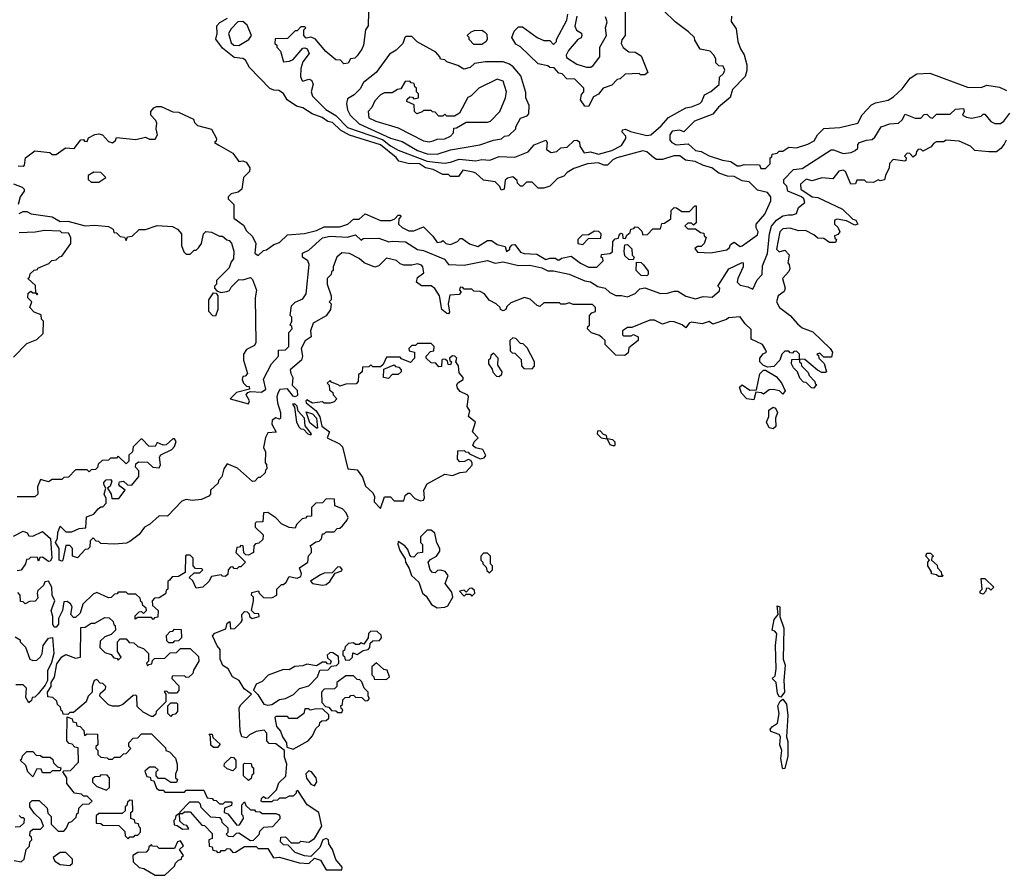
# Model space of a CAD drawing. Extents: x 2769579 to 2883812, y 684207 to 828660.
# Tile 260 of 505: x 2778558 to 2783624, y 796402 to 800807. Entities that reach past the tile are written whole.
import ezdxf

# ---------------------------------------------------------------- set-up
doc = ezdxf.new("R2010")
doc.units = 0

msp = doc.modelspace()

# ---------------------------------------------------------------- linework, layer by layer
at = {"layer": '0CON02XD'}
for points in [[(2780352.5, 800845), (2780350, 800775), (2780337.5, 800755), (2780326.7, 800675), (2780317.5, 800655), (2780295, 800620), (2780281.7, 800608.3), (2780260, 800605), (2780247, 800583), (2780225, 800580), (2780208.3, 800598.3), (2780185, 800600), (2780133.6, 800643.6), (2780078.3, 800708.3), (2780055, 800717.5), (2780032.5, 800712.5), (2780020, 800725), (2780020, 800755), (2780030, 800765), (2780025, 800770), (2780005, 800770), (2779985, 800750), (2779975, 800750), (2779935, 800710), (2779871.7, 800708.3), (2779870, 800685), (2779880, 800675), (2779880, 800665), (2779900, 800645), (2779915, 800590), (2779946.4, 800593.6), (2779965, 800602.5), (2780015, 800660), (2780025, 800662.5), (2780036.4, 800656.4), (2780047, 800633), (2780015, 800590), (2780003.9, 800556.1), (2780002.5, 800515), (2780010, 800495), (2780015, 800490), (2780045, 800500), (2780060, 800495), (2780067.5, 800475), (2780057.5, 800435), (2780063.6, 800413.6), (2780133.3, 800345), (2780185, 800313.8), (2780245, 800251.2), (2780425, 800190.6), (2780465, 800157.5), (2780505, 800136), (2780655, 800078), (2780695, 800074), (2780745, 800068.8)], [(2780745, 800068.8), (2780775, 800073.8), (2780818.3, 800088.3), (2780905, 800080), (2780935, 800086.7), (2780976.4, 800083.6), (2781025, 800102.5), (2781105, 800100), (2781173.6, 800126.4), (2781205, 800162.5), (2781265, 800187.5), (2781272.5, 800175), (2781268.3, 800138.3), (2781293, 800123), (2781321.7, 800128.3), (2781343, 800147), (2781375, 800150), (2781410, 800185), (2781425, 800187.5), (2781438.3, 800178.3), (2781440, 800155), (2781461.7, 800121.7), (2781495, 800127.5), (2781536.1, 800113.9), (2781605, 800133.8), (2781655, 800160), (2781677.5, 800195), (2781677, 800207), (2781658.3, 800228.3), (2781660, 800240), (2781675, 800242.5), (2781700.7, 800230.7), (2781785, 800211.2), (2781805, 800213.3), (2781859.3, 800260.7), (2781896.4, 800303.6), (2781985, 800352.5), (2782015, 800357.5), (2782057.5, 800375), (2782067.5, 800385), (2782080.7, 800419.3), (2782115, 800437.5), (2782156.4, 800473.6), (2782158.3, 800511.7), (2782179.3, 800530.7), (2782187, 800547), (2782178.3, 800568.3), (2782155, 800570), (2782140, 800585), (2782140, 800605), (2782130, 800625), (2782110, 800645), (2782060, 800655), (2782031.7, 800701.7), (2782030, 800715), (2782000, 800745), (2781930, 800795), (2781870, 800855)], [(2781672.5, 800865), (2781672.5, 800725), (2781656.7, 800703.3), (2781652.5, 800685), (2781663.6, 800663.6), (2781691.7, 800641.7), (2781725, 800640), (2781755, 800620), (2781790, 800535), (2781775, 800522.5), (2781753, 800523), (2781745, 800530), (2781673, 800527), (2781648.3, 800501.7), (2781631.7, 800498.3), (2781605, 800470), (2781560, 800455), (2781536.4, 800423.6), (2781510.7, 800409.3), (2781485, 800360), (2781465, 800362.5), (2781443.3, 800395), (2781448.3, 800421.7), (2781460, 800435), (2781460, 800455), (2781415, 800500), (2781373, 800503), (2781348.3, 800528.3), (2781331.7, 800531.7), (2781308.3, 800558.3), (2781285, 800560), (2781275, 800570), (2781225, 800580), (2781135, 800667.5), (2781110.7, 800680.7), (2781090, 800715), (2781101.7, 800748.3), (2781125, 800770), (2781145, 800770), (2781220, 800715), (2781255, 800700), (2781285, 800700), (2781305, 800680), (2781320, 800695), (2781320, 800705), (2781373.3, 800805), (2781378.8, 800835)], [(2781423.8, 800825), (2781413.9, 800773.9), (2781423.6, 800753.6), (2781448.3, 800738.3), (2781450, 800725), (2781446.4, 800713.6), (2781430, 800705), (2781381.2, 800648.8), (2781370, 800625), (2781371.7, 800611.7), (2781425, 800577.5), (2781475, 800562.5), (2781497, 800563), (2781509.3, 800570.7), (2781542.5, 800615), (2781542.5, 800665), (2781577.5, 800725), (2781572.5, 800765), (2781580, 800795), (2781571.7, 800821.7)], [(2782220, 800825), (2782218.3, 800798.3), (2782245, 800760), (2782253.3, 800695), (2782266.4, 800656.4), (2782286.4, 800626.4), (2782300, 800575), (2782300, 800545), (2782290, 800515), (2782225, 800447.5), (2782213, 800407), (2782153.6, 800356.4), (2782125, 800320), (2782030, 800285), (2781975, 800230), (2781955, 800237.5), (2781915, 800232.5), (2781903.3, 800215), (2781903, 800187), (2781913.9, 800173.9), (2781935, 800163.3), (2781997, 800167), (2782035, 800133.3), (2782065, 800128.8), (2782105, 800106.7), (2782175, 800083.3), (2782217, 800077), (2782250, 800055), (2782265, 800053.8), (2782285, 800062), (2782365, 800060), (2782371.7, 800041.7), (2782395, 800040), (2782420, 800065), (2782420, 800095), (2782428.3, 800101.7), (2782430, 800115), (2782455, 800120), (2782465, 800130), (2782485, 800130), (2782515, 800150), (2782555, 800147.5), (2782613.3, 800166.7), (2782646.4, 800183.6), (2782662.5, 800215), (2782695, 800247.5), (2782778.3, 800251.7), (2782870, 800275), (2782893.6, 800316.4), (2782940.7, 800369.3), (2782960.7, 800379.3), (2783027, 800393), (2783055, 800410), (2783099.3, 800450.7), (2783140, 800505), (2783175, 800527.5), (2783241.7, 800531.7), (2783435, 800460), (2783505, 800457.5), (2783535, 800470), (2783599.3, 800459.3), (2783635, 800442.5)], [(2779982, 800362), (2779933.6, 800393.6), (2779915, 800427.5), (2779891.7, 800441.7), (2779865, 800443.3), (2779845, 800453.3), (2779740.7, 800560.7), (2779719.3, 800599.3), (2779705, 800607.5), (2779661.7, 800611.7), (2779600.5, 800660.5), (2779567, 800707), (2779573.3, 800735), (2779572.5, 800775), (2779587, 800793), (2779626.7, 800815)], [(2779685, 800673.8), (2779737.5, 800705), (2779750, 800725), (2779728.3, 800778.3), (2779705, 800797.5), (2779680, 800795), (2779645, 800760), (2779632.5, 800735), (2779645, 800687.5), (2779660, 800675), (2779685, 800673.8)], [(2780705, 800113.8), (2780775, 800136.7), (2780925, 800162.5), (2780995, 800187.5), (2781037, 800193), (2781053, 800207), (2781075, 800210), (2781110, 800245), (2781110, 800255), (2781135, 800300), (2781168.3, 800311.7), (2781178.3, 800321.7), (2781180, 800365), (2781162.5, 800405), (2781161.7, 800431.7), (2781137, 800517), (2781097.5, 800565), (2781078.3, 800578.3), (2781045, 800590), (2780955, 800590), (2780898.3, 800581.7), (2780875, 800560), (2780843, 800553), (2780811.7, 800571.7), (2780755, 800590), (2780745, 800600), (2780723, 800603), (2780720, 800615), (2780699.3, 800639.3), (2780603, 800693), (2780575, 800720), (2780545, 800720), (2780540, 800715), (2780530, 800685), (2780495, 800650), (2780460.7, 800629.3), (2780392.5, 800535), (2780327, 800483), (2780309.3, 800450.7), (2780279.3, 800420.7), (2780245, 800400), (2780240, 800375), (2780243.6, 800343.6), (2780257.5, 800315), (2780305, 800271.2), (2780465, 800196.7), (2780525, 800180), (2780605, 800133.8), (2780655, 800116.7), (2780705, 800113.8)], [(2780935, 800680), (2780895, 800680), (2780870, 800705), (2780870, 800715), (2780860, 800725), (2780880, 800745), (2780898.3, 800751.7), (2780935, 800752.5), (2780950, 800745), (2780961.7, 800731.7), (2780962.5, 800705), (2780956.7, 800693.3), (2780935, 800680)], [(2780665, 800177.5), (2780685, 800183.3), (2780705, 800192.5), (2780745, 800193.3), (2780775, 800207.5), (2780790, 800225), (2780791.7, 800248.3), (2780805, 800250), (2780855, 800280), (2780965, 800280), (2780980, 800285), (2781027.5, 800335), (2781057.5, 800405), (2781062.5, 800435), (2781045, 800490), (2781015, 800500), (2780920, 800455), (2780880, 800415), (2780863.6, 800406.4), (2780820, 800325), (2780795, 800310), (2780755, 800310), (2780745, 800320), (2780735, 800310), (2780715, 800310), (2780695, 800330), (2780681.7, 800331.7), (2780675, 800340), (2780635, 800340), (2780628.3, 800331.7), (2780601.7, 800321.7), (2780590, 800335), (2780588.3, 800368.3), (2780550, 800385), (2780551.7, 800398.3), (2780565, 800410), (2780578.3, 800408.3), (2780585, 800400), (2780610, 800405), (2780610, 800425), (2780600, 800435), (2780600, 800455), (2780591.7, 800461.7), (2780588.3, 800478.3), (2780571.7, 800481.7), (2780565, 800490), (2780541.7, 800488.3), (2780518.3, 800451.7), (2780501.7, 800448.3), (2780475, 800430), (2780435, 800430), (2780415, 800420), (2780385, 800390), (2780370, 800355), (2780350, 800335), (2780355, 800302.5), (2780390, 800285), (2780505, 800250), (2780635, 800182.5), (2780665, 800177.5)], [(2778550, 800055), (2778575, 800052.5), (2778581.7, 800058.3), (2778586.7, 800095), (2778635, 800132.5), (2778713, 800123), (2778725, 800113.3), (2778745, 800112.5), (2778793, 800147), (2778837, 800143), (2778871.7, 800188.3), (2778885, 800190), (2778891.7, 800181.7), (2778905, 800180), (2778911.7, 800198.3), (2778943.6, 800216.4), (2778965, 800220), (2778983.6, 800213.6), (2779015, 800180), (2779035, 800172.5), (2779050, 800185), (2779055, 800200), (2779155, 800190), (2779205, 800202.5), (2779225, 800192.5), (2779255, 800192.5), (2779267.5, 800215), (2779260, 800245), (2779263.3, 800275), (2779258.3, 800288.3), (2779232.5, 800315), (2779232.5, 800335), (2779247, 800353), (2779260.7, 800359.3), (2779285, 800360), (2779345, 800333.3), (2779375, 800331.2), (2779452.5, 800295), (2779457.5, 800277.5), (2779473, 800263), (2779545, 800242.5), (2779570, 800195), (2779568.3, 800181.7), (2779560, 800175), (2779581.7, 800161.7), (2779655, 800120), (2779685, 800077.5), (2779705, 800080), (2779723.6, 800073.6), (2779742.5, 800045), (2779740, 800025), (2779710, 799995), (2779700, 799935), (2779681.7, 799918.3), (2779645, 799910), (2779630, 799895), (2779630, 799885), (2779660, 799855), (2779660, 799785), (2779709.3, 799749.3), (2779725, 799720), (2779755, 799690), (2779772.5, 799655), (2779767.5, 799605), (2779785, 799592.5), (2779811.7, 799618.3), (2779828.3, 799621.7), (2779865, 799650), (2779895, 799660), (2779935, 799700), (2780023, 799707), (2780085, 799721.2), (2780125, 799740), (2780205, 799740), (2780246.1, 799753.9), (2780275, 799780), (2780305, 799780), (2780335, 799807.5), (2780415, 799773.3), (2780467, 799773), (2780488.3, 799781.7), (2780505, 799800), (2780515, 799800), (2780520, 799795), (2780508.3, 799781.7), (2780507.5, 799755), (2780525, 799737.5), (2780560.7, 799720.7), (2780585, 799720), (2780635, 799740), (2780683, 799693), (2780705, 799660), (2780727, 799663), (2780735, 799670), (2780750, 799655), (2780775, 799650), (2780810, 799665), (2780825, 799680), (2780835, 799680), (2780873, 799653), (2780915, 799640), (2780965, 799670), (2780985, 799670), (2781015, 799650), (2781055, 799640), (2781063, 799613), (2781080, 799625), (2781080, 799635), (2781091.7, 799648.3), (2781105, 799650), (2781135, 799610), (2781153, 799603), (2781219.3, 799599.3), (2781265, 799572.5), (2781285, 799580), (2781315, 799580), (2781325, 799570), (2781335, 799570), (2781345, 799580), (2781395, 799590), (2781443.9, 799553.9), (2781485, 799532.5), (2781527, 799533), (2781560, 799565), (2781558.3, 799578.3), (2781550, 799585), (2781551.7, 799598.3), (2781595, 799602.5), (2781608.3, 799611.7), (2781610, 799665), (2781621.7, 799678.3), (2781638.3, 799681.7), (2781641.7, 799698.3), (2781651.7, 799708.3), (2781660, 799705), (2781661.7, 799681.7), (2781675, 799680), (2781681.7, 799698.3), (2781698.3, 799711.7), (2781701.7, 799728.3), (2781718.3, 799731.7), (2781725, 799740), (2781738.3, 799738.3), (2781758.3, 799718.3), (2781765, 799700), (2781788.3, 799701.7), (2781815, 799730), (2781855, 799730), (2781861.7, 799758.3), (2781875, 799760), (2781908.3, 799781.7), (2781910, 799825), (2781925, 799840), (2781938.3, 799838.3), (2781965, 799820), (2782005, 799820), (2782031.7, 799848.3), (2782038.3, 799848.3), (2782038.3, 799761.7), (2782025, 799750), (2782015, 799760), (2781995, 799760), (2781980, 799745), (2781995, 799730), (2782035, 799730), (2782061.7, 799711.7), (2782078.3, 799708.3), (2782080, 799695), (2782090, 799685), (2782080, 799655), (2782065, 799640), (2782045, 799640), (2782031.7, 799628.3), (2782045, 799610), (2782115, 799607.5), (2782197, 799623), (2782210, 799635), (2782215, 799650), (2782235, 799662.5), (2782265, 799640), (2782275, 799642.5), (2782355, 799700), (2782357.5, 799715), (2782347.5, 799735), (2782347.5, 799755), (2782391.2, 799805), (2782423.3, 799875), (2782422.5, 799895), (2782405, 799917.5), (2782355, 799930), (2782311.7, 799971.7), (2782275, 799977.5), (2782235, 800000), (2782200.7, 800000.7), (2782155, 800016.7), (2782120, 800045), (2782076.1, 800056.1), (2782033.6, 800076.4), (2781983, 800083), (2781955, 800106.7), (2781923.6, 800106.4), (2781865, 800087.5), (2781835, 800087.5), (2781820, 800095), (2781785, 800127.5), (2781765, 800132.5), (2781630, 800095), (2781610, 800085), (2781581.7, 800058.3), (2781565, 800057.5), (2781535, 800070), (2781480, 800065), (2781409.3, 800040.7), (2781375, 800020), (2781358.3, 800001.7), (2781325, 799990), (2781285, 799950), (2781255, 799940), (2781225, 799940), (2781195, 799970), (2781165, 799970), (2781145, 799950), (2781135, 799950), (2781120, 799965), (2781118.3, 799978.3), (2781095, 799997.5), (2781068.3, 799991.7), (2781055, 799980), (2781050, 799935), (2781035, 799930), (2781028.3, 799948.3), (2781005, 799972.5), (2780945, 799980), (2780905, 800017.5), (2780891.7, 800021.7), (2780838.3, 800031.7), (2780815, 800000), (2780775, 800000), (2780765, 800010), (2780735, 800010), (2780685, 800036), (2780645, 800044), (2780614.1, 800064.1), (2780557, 800067), (2780508.3, 800078.3), (2780495, 800096.7), (2780415, 800163.3), (2780255, 800212), (2780208.1, 800238.1), (2780167.7, 800277.7), (2780143, 800283), (2780113.6, 800303.6), (2780063, 800323), (2780015, 800352.5), (2779982, 800362)], [(2782513, 799803), (2782535, 799802.5), (2782555, 799810), (2782565, 799840), (2782597.5, 799865), (2782592.5, 799885), (2782580, 799895), (2782510, 799925), (2782505, 799950), (2782490, 799965), (2782490, 799985), (2782540, 800035), (2782585, 800040), (2782733, 800137), (2782745, 800137.5), (2782795, 800117.5), (2782836.4, 800123.6), (2782857, 800133), (2782870, 800145), (2782870, 800165), (2782880, 800175), (2782915, 800187.5), (2782945, 800190), (2782958.3, 800201.7), (2782990, 800255), (2783035, 800270), (2783080, 800275), (2783099.3, 800290.7), (2783115, 800320), (2783165, 800300), (2783195, 800300), (2783211.7, 800318.3), (2783225, 800320), (2783243, 800303), (2783255, 800300), (2783275, 800320), (2783345, 800320), (2783373, 800347), (2783415, 800350), (2783417.5, 800335), (2783410, 800315), (2783430, 800305), (2783455, 800300), (2783505, 800310), (2783515, 800320), (2783525, 800320), (2783555, 800282.5), (2783575, 800272.5), (2783605, 800272.5), (2783622.5, 800285), (2783653.6, 800326.4)], [(2783633.6, 800186.4), (2783623.3, 800166.7), (2783606.4, 800143.6), (2783585, 800127.5), (2783545, 800127.5), (2783473, 800133), (2783450, 800155), (2783391.7, 800181.7), (2783325, 800187.5), (2783311.7, 800178.3), (2783275, 800177.5), (2783260.7, 800169.3), (2783248.3, 800151.7), (2783205, 800130), (2783195, 800140), (2783181.7, 800138.3), (2783171.7, 800128.3), (2783168.3, 800111.7), (2783155, 800100), (2783138.3, 800118.3), (2783125, 800120), (2783110, 800105), (2783120, 800095), (2783118.3, 800081.7), (2783111.7, 800078.3), (2783053, 800087), (2783033, 800067), (2783032.5, 800045), (2783012.5, 800005), (2783008.3, 799981.7), (2782985, 799977.5), (2782975, 799982.5), (2782951.7, 799968.3), (2782915, 799970), (2782905, 799980), (2782865, 799980), (2782858.3, 799961.7), (2782835, 799960), (2782807.5, 800025), (2782795, 800032.5), (2782773.6, 800026.4), (2782741.7, 799988.3), (2782685, 799992.5), (2782635, 799977.5), (2782605, 799986.7), (2782575, 799960), (2782577.5, 799935), (2782635, 799895.8), (2782665, 799891.2), (2782792.3, 799832.3), (2782845, 799780), (2782860, 799775), (2782870, 799755), (2782855, 799750), (2782811.7, 799771.7), (2782765, 799780), (2782750, 799775), (2782750, 799755), (2782768.3, 799738.3), (2782777.5, 799715), (2782768.3, 799701.7), (2782750, 799695), (2782751.7, 799681.7), (2782760, 799675), (2782755, 799660), (2782725, 799660), (2782695, 799680), (2782665, 799682.5), (2782645, 799700), (2782601.7, 799721.7), (2782565, 799720), (2782523, 799733), (2782485, 799730), (2782470, 799715), (2782452.5, 799625), (2782465, 799612.5), (2782495, 799620), (2782517, 799597), (2782510, 799555), (2782517, 799547), (2782520, 799525), (2782515, 799510), (2782482.5, 799475), (2782497.5, 799425), (2782491.7, 799408.3), (2782460, 799385), (2782452.5, 799355), (2782467.5, 799325), (2782522.5, 799285), (2782560.7, 799240.7), (2782585, 799220), (2782639.3, 799199.3), (2782727.5, 799115), (2782740, 799095), (2782735, 799070), (2782695, 799070), (2782675, 799090), (2782660, 799085), (2782668.3, 799078.3), (2782670, 799065), (2782697, 799037), (2782710, 798995), (2782705, 798990), (2782685, 798990), (2782663, 799003), (2782598.3, 799058.3), (2782570, 799060), (2782570, 799085), (2782555, 799100), (2782541.7, 799098.3), (2782535, 799090), (2782521.7, 799091.7), (2782515, 799100), (2782495, 799100), (2782480, 799085), (2782470, 799055), (2782438, 799022), (2782408.3, 799018.3), (2782386, 799026), (2782366.7, 799045), (2782366.2, 799065), (2782383.6, 799086.4), (2782400, 799095), (2782397.5, 799105), (2782380, 799135), (2782321.7, 799161.7), (2782321.7, 799211.7), (2782290.7, 799240.7), (2782265, 799277.5), (2782205, 799272.5), (2782195, 799263.3), (2782125, 799240), (2782105, 799252.5), (2782068.8, 799241.2), (2782015, 799250), (2782002.5, 799245), (2781985, 799220), (2781966.2, 799236.2), (2781925, 799252), (2781905, 799253.8), (2781865, 799240), (2781825, 799260), (2781800.7, 799259.3), (2781707, 799223), (2781685, 799222.5), (2781660, 799205), (2781660, 799185), (2781665, 799180), (2781705, 799180), (2781717, 799187), (2781740, 799175), (2781740, 799155), (2781691.7, 799118.3), (2781688.3, 799091.7), (2781671.7, 799078.3), (2781625, 799080), (2781570, 799135), (2781570, 799155), (2781555, 799170), (2781541.7, 799181.7), (2781500, 799195), (2781480, 799215), (2781481.7, 799228.3), (2781490, 799235), (2781490, 799285), (2781501.7, 799298.3), (2781520, 799305), (2781520, 799325), (2781505, 799340), (2781405, 799340), (2781385, 799350), (2781365, 799342.5), (2781343, 799343), (2781335, 799350), (2781255, 799350), (2781235, 799330), (2781220, 799335), (2781185, 799367.5), (2781155, 799377.5), (2781085, 799350), (2781065, 799330), (2781060, 799315), (2781045, 799307.5), (2781032.5, 799315), (2781030, 799325), (2781010, 799345), (2780973.6, 799363.6), (2780950, 799395), (2780927, 799407), (2780895, 799410), (2780885, 799420), (2780845, 799420), (2780838.3, 799428.3), (2780825, 799430), (2780820, 799415), (2780830, 799405), (2780818.3, 799391.7), (2780771.7, 799388.3), (2780763.3, 799345), (2780769.3, 799300.7), (2780765, 799293.3), (2780755, 799293.8), (2780730, 799315), (2780717.5, 799385), (2780693, 799423), (2780675, 799437.5), (2780625, 799437.5), (2780600, 799455), (2780605, 799480), (2780637, 799503), (2780632.5, 799535), (2780625, 799542.5), (2780605, 799550), (2780575, 799542.5), (2780535, 799542.5), (2780515, 799550), (2780497, 799567), (2780445, 799580), (2780405, 799540), (2780385, 799532.5), (2780330, 799555), (2780305, 799577.5), (2780255, 799602.5), (2780215, 799607.5), (2780190, 799585), (2780170, 799535), (2780170, 799515), (2780161.7, 799508.3), (2780160, 799495), (2780140, 799475), (2780140, 799445), (2780160, 799385), (2780160, 799365), (2780150, 799355), (2780160, 799345), (2780156.7, 799315), (2780135, 799283.3), (2780067.5, 799245), (2780053.3, 799205), (2780057.5, 799175), (2780027, 799153), (2780006.7, 799115), (2780013.3, 799075), (2780007.5, 799055), (2779950, 799005), (2779952.5, 798985), (2779963.8, 798965), (2779960, 798925), (2779985, 798900), (2779987.3, 798872.7), (2779975, 798865.8), (2779965, 798868.6), (2779935, 798907.5), (2779896.4, 798903.6), (2779886.1, 798883.9), (2779881.2, 798865), (2779884, 798835), (2779898.8, 798785), (2779900, 798755), (2779895, 798750), (2779875, 798756.7), (2779856.7, 798745), (2779854.2, 798724.2), (2779877, 798683), (2779835, 798680), (2779823, 798657), (2779812.5, 798605), (2779821.7, 798581.7), (2779820, 798525), (2779827, 798517), (2779830, 798495), (2779821.7, 798488.3), (2779820, 798475), (2779795, 798450), (2779785, 798450), (2779768.3, 798431.7), (2779755, 798430), (2779678.8, 798498.8), (2779625, 798520), (2779607.5, 798495), (2779597, 798453), (2779580, 798435), (2779578.3, 798421.7), (2779540, 798385), (2779540, 798365), (2779530, 798355), (2779493, 798337), (2779445, 798332.5), (2779415, 798337.5), (2779391.7, 798328.3), (2779318.3, 798251.7), (2779275, 798252.5), (2779225, 798207.5), (2779200, 798195), (2779173, 798157), (2779125, 798120), (2779107, 798113), (2779045, 798107.5), (2778975, 798110), (2778965, 798120), (2778951.7, 798121.7), (2778935, 798140), (2778920, 798125), (2778918.3, 798091.7), (2778908.3, 798081.7), (2778895, 798080), (2778855, 798037.5), (2778830, 798045), (2778830, 798085), (2778815, 798100), (2778795, 798100), (2778780, 798025), (2778775, 798020), (2778760, 798025), (2778760, 798085), (2778742.5, 798115), (2778751.7, 798138.3), (2778753, 798167)], [(2778965, 799970), (2779000, 799995), (2778975, 800020), (2778938.3, 800021.7), (2778910, 800005), (2778910, 799985), (2778925, 799970), (2778965, 799970)], [(2778525, 799962.5), (2778570, 799945), (2778580, 799935), (2778580, 799925), (2778560, 799895), (2778550, 799855)], [(2778555, 799810), (2778575, 799820), (2778595, 799820), (2778617, 799807), (2778725, 799791.2), (2778765, 799768.8), (2778805, 799770), (2778895, 799746), (2778945, 799748.8), (2779015, 799742.5), (2779038.3, 799728.3), (2779041.7, 799711.7), (2779055, 799710), (2779075, 799690), (2779097.5, 799687.5), (2779105, 799670), (2779111.7, 799688.3), (2779137, 799693), (2779173, 799727), (2779205, 799727.5), (2779265, 799747.5), (2779343, 799743), (2779369.3, 799729.3), (2779390, 799705), (2779390, 799645), (2779401.7, 799611.7), (2779415, 799600), (2779435, 799600), (2779455, 799620), (2779465, 799620), (2779478.3, 799631.7), (2779492.5, 799655), (2779503.3, 799705), (2779515, 799716.2), (2779545, 799712.5), (2779585, 799692.5), (2779601.7, 799691.7), (2779623, 799673), (2779635, 799670), (2779647, 799657), (2779660, 799615), (2779657.5, 799575), (2779645, 799560), (2779635, 799530), (2779570, 799465), (2779570, 799445), (2779560, 799435), (2779560, 799425), (2779571.7, 799411.7), (2779593, 799403), (2779623, 799407), (2779636.4, 799413.6), (2779645, 799430), (2779685, 799470), (2779705, 799467.5), (2779745, 799480), (2779755, 799470), (2779776.2, 799415), (2779770, 799375), (2779772.5, 799145), (2779765, 799130), (2779725, 799110), (2779710, 799085), (2779710, 799055), (2779730, 798985), (2779718.3, 798971.7), (2779705, 798970), (2779702.5, 798955), (2779710, 798935), (2779725, 798920), (2779738.3, 798918.3), (2779740, 798905), (2779673, 798887), (2779640, 798855), (2779735, 798830), (2779740, 798845), (2779722.5, 798875), (2779731.7, 798888.3), (2779745, 798892.5), (2779801.2, 798888.8), (2779823.3, 798905), (2779813, 798957), (2779852.5, 799035), (2779890, 799075), (2779890, 799105), (2779925, 799107.5), (2779942.5, 799125), (2779942.5, 799197.5), (2779960, 799215), (2779958.3, 799228.3), (2779950, 799235), (2779957.5, 799255), (2779957.5, 799275), (2779950, 799285), (2779956.4, 799333.6), (2779975, 799352.5), (2780015, 799370), (2780032.5, 799395), (2780046.7, 799546.7), (2780040, 799565), (2780012.5, 799585), (2780012.5, 799605), (2780045, 799620), (2780115, 799683.3), (2780155, 799693.3), (2780245, 799686.7), (2780285, 799700), (2780315, 799672.5), (2780325, 799680), (2780405, 799682.5), (2780457, 799663), (2780475, 799667.5), (2780543.6, 799663.6), (2780605, 799623.3), (2780635, 799618.8), (2780743.8, 799573.8), (2780765, 799547.5), (2780845, 799543.3), (2780922, 799558), (2780965, 799566.7), (2781005, 799553.3), (2781045, 799560), (2781125, 799541.2), (2781183, 799543), (2781245, 799528.8), (2781275, 799513.3), (2781305, 799513.3), (2781385, 799496.2), (2781465, 799462.5), (2781495, 799457.5), (2781533, 799433), (2781570, 799425), (2781595, 799402.5), (2781625, 799386.7), (2781655, 799387.5), (2781685, 799380), (2781725, 799397.5), (2781749.3, 799420.7), (2781773.9, 799426.1), (2781855, 799397.5), (2781891.7, 799398.3), (2781925, 799410), (2781945, 799410), (2781985, 799383.8), (2782035, 799370), (2782075, 799382.5), (2782121.7, 799378.3), (2782158.3, 799411.7), (2782160, 799425), (2782150, 799435), (2782206.7, 799525), (2782275, 799557.5), (2782280, 799555), (2782280, 799535), (2782252.5, 799475), (2782250, 799455), (2782265, 799440), (2782305, 799432.5), (2782330, 799420), (2782353, 799467), (2782377.5, 799495), (2782380.7, 799539.3), (2782406.1, 799603.9), (2782416.2, 799705), (2782426.4, 799743.6), (2782452.5, 799775), (2782485, 799796.7), (2782513, 799803)], [(2778525, 799070), (2778595, 799140), (2778645, 799160), (2778678.3, 799191.7), (2778680, 799255), (2778670, 799265), (2778668.3, 799288.3), (2778631.7, 799301.7), (2778610, 799325), (2778620, 799355), (2778600, 799375), (2778601.7, 799398.3), (2778615, 799410), (2778625, 799400), (2778640, 799400), (2778645, 799390), (2778650, 799395), (2778640, 799400), (2778638.3, 799438.3), (2778600, 799475), (2778608.3, 799481.7), (2778611.7, 799498.3), (2778631.7, 799518.3), (2778648.3, 799521.7), (2778651.7, 799528.3), (2778708.3, 799551.7), (2778723, 799567), (2778745, 799570), (2778763, 799587), (2778775, 799590), (2778820, 799655), (2778820, 799685), (2778808.3, 799708.3), (2778775, 799710), (2778765, 799717.5), (2778685, 799722.5), (2778636.4, 799713.6), (2778555, 799710)], [(2781455, 799650), (2781485, 799680), (2781548.3, 799681.7), (2781550, 799705), (2781537, 799717), (2781515, 799717.5), (2781485, 799700), (2781451.7, 799698.3), (2781430, 799675), (2781430, 799655), (2781455, 799650)], [(2781715, 799570), (2781691.7, 799571.7), (2781671.7, 799591.7), (2781667.5, 799615), (2781671.7, 799648.3), (2781685, 799650), (2781707, 799627), (2781710, 799595), (2781720, 799585), (2781715, 799570)], [(2781785, 799487.5), (2781755, 799490), (2781730, 799515), (2781731.7, 799558.3), (2781755, 799557.5), (2781767.5, 799545), (2781791.7, 799511.7), (2781792.5, 799495), (2781785, 799487.5)], [(2779565, 799280), (2779551.7, 799281.7), (2779530, 799305), (2779530, 799365), (2779555, 799400), (2779568.3, 799398.3), (2779577.5, 799385), (2779577.5, 799315), (2779565, 799280)], [(2781195, 799010), (2781207, 799023), (2781207.5, 799045), (2781168.3, 799118.3), (2781148.3, 799138.3), (2781135, 799140), (2781110, 799165), (2781095, 799170), (2781080, 799155), (2781081.7, 799101.7), (2781091.7, 799091.7), (2781105, 799090), (2781138.3, 799058.3), (2781140, 799025), (2781151.7, 799011.7), (2781195, 799010)], [(2780415, 798290), (2780435, 798350), (2780465, 798350), (2780485, 798330), (2780535, 798330), (2780541.7, 798358.3), (2780555, 798370), (2780565, 798370), (2780591.7, 798341.7), (2780620.7, 798330.7), (2780635, 798333.3), (2780640, 798345), (2780636.7, 798385), (2780655, 798417.5), (2780745, 798467.5), (2780785, 798460), (2780823.6, 798476.4), (2780855, 798480), (2780886.1, 798513.9), (2780886.4, 798526.4), (2780878.3, 798538.3), (2780865, 798542.5), (2780847, 798533), (2780821.7, 798531.7), (2780810, 798545), (2780813, 798587), (2780845, 798590), (2780851.7, 798581.7), (2780865, 798580), (2780871.7, 798571.7), (2780927, 798547), (2780948.3, 798551.7), (2780957, 798563), (2780940, 798595), (2780903, 798603), (2780890, 798615), (2780896.4, 798633.6), (2780916.7, 798655), (2780887.5, 798685), (2780902.5, 798735), (2780866.7, 798765), (2780873.6, 798793.6), (2780860, 798815), (2780867.5, 798865), (2780863.6, 798873.6), (2780825, 798892.5), (2780810.7, 798910.7), (2780807.5, 798925), (2780813, 798937), (2780840, 798955), (2780840, 798965), (2780818.6, 798988.6), (2780815.8, 799025.8), (2780802.5, 799045), (2780806.7, 799065), (2780797.5, 799075), (2780785, 799076.7), (2780770, 799065), (2780771.7, 799051.7), (2780780, 799045), (2780775, 799030), (2780761.7, 799031.7), (2780758.3, 799048.3), (2780748.3, 799058.3), (2780735, 799060), (2780730, 799055), (2780728.3, 799021.7), (2780715, 799020), (2780698.3, 799038.3), (2780675, 799040), (2780650, 799065), (2780650, 799075), (2780671.7, 799098.3), (2780688.3, 799101.7), (2780690, 799125), (2780675, 799140), (2780605, 799140), (2780595, 799130), (2780575, 799130), (2780560, 799115), (2780561.7, 799101.7), (2780590, 799095), (2780590, 799065), (2780568.3, 799041.7), (2780521.7, 799061.7), (2780515, 799070), (2780445, 799070), (2780428.3, 799031.7), (2780415, 799020), (2780375, 799020), (2780365, 799030), (2780355, 799020), (2780321.7, 799018.3), (2780320, 798995), (2780301.7, 798978.3), (2780300, 798945), (2780288.3, 798931.7), (2780235, 798930), (2780205, 798920), (2780200, 798925), (2780161.7, 798941.7), (2780155, 798950), (2780140, 798935), (2780150, 798925), (2780151.7, 798901.7), (2780168.3, 798888.3), (2780170, 798875), (2780190, 798855), (2780175, 798840), (2780155, 798832.5), (2780125, 798832.5), (2780115, 798840), (2780065, 798832.5), (2780035, 798850), (2780030, 798845), (2780032.5, 798835), (2780083, 798793), (2780102.2, 798762.2), (2780112.5, 798715), (2780151.2, 798685), (2780140, 798655), (2780203.3, 798623.3), (2780218.1, 798608.1), (2780246.7, 798495), (2780295, 798490), (2780321.7, 798451.7), (2780336.7, 798405), (2780373.8, 798373.8), (2780382.5, 798355), (2780381.2, 798325), (2780415, 798290)], [(2781025, 798970), (2781038.3, 798981.7), (2781040, 798995), (2781018.3, 799028.3), (2781020, 799065), (2780995, 799090), (2780981.7, 799078.3), (2780978.3, 799061.7), (2780970, 799055), (2780970, 799035), (2780988.3, 799008.3), (2780991.7, 798991.7), (2781011.7, 798971.7), (2781025, 798970)], [(2782645, 798910), (2782631.7, 798911.7), (2782605, 798940), (2782591.7, 798941.7), (2782571.7, 798961.7), (2782560, 798995), (2782540, 799015), (2782530, 799035), (2782531.7, 799058.3), (2782570, 799060), (2782570, 799045), (2782578.3, 799038.3), (2782580, 799025), (2782615, 798990), (2782620, 798975), (2782650, 798945), (2782651.7, 798931.7), (2782658.3, 798928.3), (2782645, 798910)], [(2780455, 798960), (2780430, 798965), (2780431.7, 799008.3), (2780485, 799030), (2780491.7, 799021.7), (2780508.3, 799018.3), (2780520, 799005), (2780520, 798995), (2780505, 798980), (2780475, 798980), (2780455, 798960)], [(2782335, 798850), (2782300, 798855), (2782272.5, 798885), (2782262.5, 798915), (2782275, 798927.5), (2782315, 798900), (2782348.3, 798901.7), (2782365.8, 798984.2), (2782385, 799003.3), (2782395, 799003.3), (2782450.8, 798970.8), (2782478.3, 798938.3), (2782497, 798897), (2782485, 798880), (2782467, 798897), (2782435, 798904), (2782415, 798901.2), (2782385, 798880), (2782375, 798886.7), (2782345, 798890), (2782335, 798850)], [(2780055, 798670), (2780060, 798675), (2780026.4, 798716.4), (2780022.9, 798755), (2779991.2, 798791.2), (2779985, 798817.5), (2779975, 798827.5), (2779961.7, 798828.3), (2779971.7, 798811.7), (2779982.5, 798735), (2779995, 798710), (2780005, 798700), (2780018.3, 798698.3), (2780040, 798675), (2780055, 798670)], [(2782435, 798700), (2782415, 798706.7), (2782401.2, 798735), (2782413.3, 798765), (2782413, 798797), (2782435, 798812.5), (2782446.4, 798806.4), (2782457.5, 798785), (2782447.5, 798755), (2782448, 798712), (2782435, 798700)], [(2780085, 798703.8), (2780051.1, 798731.1), (2780032.5, 798787.5), (2780065, 798777.8), (2780085.3, 798755.3), (2780090, 798705), (2780085, 798703.8)], [(2778753, 798167), (2778765, 798200), (2778795, 798170), (2778825, 798170), (2778863, 798187), (2778898.3, 798191.7), (2778901.7, 798248.3), (2778938.3, 798261.7), (2778961.7, 798288.3), (2778975, 798300), (2778985, 798300), (2779001.7, 798318.3), (2779001.7, 798341.7), (2778992.5, 798365), (2779000, 798395), (2778990, 798415), (2778990, 798425), (2779001.7, 798438.3), (2779025, 798440), (2779031.7, 798431.7), (2779022.5, 798405), (2779010, 798395), (2779027.5, 798365), (2779031.7, 798341.7), (2779068.3, 798341.7), (2779100, 798385), (2779072.5, 798405), (2779067.5, 798415), (2779071.7, 798428.3), (2779091.7, 798431.7), (2779111.7, 798411.7), (2779135, 798410), (2779170, 798455), (2779170, 798485), (2779153, 798503), (2779155, 798520), (2779168.3, 798531.7), (2779215, 798530), (2779243, 798503), (2779275, 798500), (2779282.5, 798515), (2779277.5, 798555), (2779283, 798567), (2779340, 798595), (2779355, 798610), (2779362.5, 798635), (2779355, 798650), (2779345, 798650), (2779311.7, 798618.3), (2779295, 798617.5), (2779265, 798630), (2779255, 798610), (2779221.7, 798611.7), (2779188.3, 798648.3), (2779181.7, 798648.3), (2779141.7, 798608.3), (2779138.3, 798581.7), (2779120, 798565), (2779120, 798535), (2779105, 798520), (2779065, 798560), (2779055, 798550), (2779025, 798550), (2779015, 798540), (2778981.7, 798538.3), (2778961.7, 798518.3), (2778958.3, 798501.7), (2778948.3, 798491.7), (2778925, 798490), (2778915, 798480), (2778905, 798490), (2778845, 798490), (2778808.3, 798451.7), (2778785, 798450), (2778775, 798440), (2778725, 798440), (2778705, 798427.5), (2778665, 798440), (2778648.3, 798401.7), (2778650, 798365), (2778635, 798350), (2778545, 798350)], [(2781615, 798612.5), (2781621.7, 798618.3), (2781621.7, 798631.7), (2781610, 798645), (2781580, 798650), (2781576.4, 798666.4), (2781561.7, 798671.7), (2781545, 798690), (2781531.7, 798688.3), (2781530, 798675), (2781550, 798655), (2781580, 798650), (2781595, 798620), (2781615, 798612.5)], [(2780215, 796430), (2780216.2, 796445), (2780183.9, 796483.9), (2780167.5, 796535), (2780147.5, 796565), (2780146.7, 796585), (2780135, 796592.5), (2780117.5, 796585), (2780102.5, 796545), (2780055, 796500), (2780023, 796503), (2779975, 796520), (2779938.3, 796558.3), (2779915, 796560), (2779900, 796575), (2779901.7, 796598.3), (2779925, 796600), (2779955, 796570), (2779995, 796570), (2780005, 796577.5), (2780045, 796572.5), (2780075, 796592.5), (2780112.5, 796655), (2780096.7, 796725), (2780036.2, 796765), (2779988.3, 796838.3), (2779980, 796835), (2779980, 796825), (2779965, 796810), (2779945, 796810), (2779925, 796800), (2779895, 796800), (2779885, 796790), (2779861.7, 796788.3), (2779855, 796780), (2779805, 796780), (2779800, 796785), (2779801.7, 796798.3), (2779811.7, 796808.3), (2779825, 796800), (2779838.3, 796801.7), (2779878.3, 796841.7), (2779891.7, 796878.3), (2779927, 796913), (2779932.5, 796975), (2779920.7, 797010.7), (2779920, 797045), (2779875, 797080), (2779841.7, 797081.7), (2779830, 797095), (2779830, 797135), (2779815, 797150), (2779775, 797142.5), (2779740, 797125), (2779725, 797110), (2779700, 797115), (2779692.5, 797145), (2779687.5, 797265), (2779695, 797280), (2779750, 797335), (2779712.3, 797362.3), (2779687.5, 797405), (2779652.5, 797425), (2779630, 797465), (2779603, 797483), (2779590, 797515), (2779590, 797565), (2779573, 797583), (2779550, 797635), (2779561.7, 797648.3), (2779618.3, 797671.7), (2779625, 797700), (2779638.3, 797708.3), (2779641.7, 797671.7), (2779665, 797672.5), (2779697.5, 797705), (2779702.5, 797715), (2779700, 797745), (2779715, 797760), (2779728.3, 797758.3), (2779738.3, 797748.3), (2779740, 797735), (2779753.6, 797723.6), (2779790, 797735), (2779788.3, 797748.3), (2779765, 797750), (2779750, 797765), (2779760, 797815), (2779760, 797835), (2779750, 797845), (2779751.7, 797858.3), (2779787, 797867), (2779790, 797855), (2779813, 797833), (2779855, 797830), (2779880, 797845), (2779880, 797875), (2779905, 797900), (2779915, 797900), (2779928.3, 797911.7), (2779945, 797940), (2779985, 797932.5), (2780005, 797940), (2780007.5, 797955), (2779997.5, 797985), (2780040, 798015), (2780043, 798047), (2780060, 798065), (2780060, 798085), (2780051.7, 798098.3), (2780081.7, 798118.3), (2780098.3, 798121.7), (2780110, 798135), (2780115, 798160), (2780125, 798160), (2780135, 798170), (2780175, 798170), (2780191.7, 798188.3), (2780205, 798190), (2780218.3, 798201.7), (2780241.7, 798228.3), (2780247.5, 798245), (2780238.3, 798268.3), (2780218.3, 798288.3), (2780180, 798305), (2780178.3, 798338.3), (2780135, 798340), (2780115, 798320), (2780081.7, 798318.3), (2780060, 798295), (2780058.3, 798251.7), (2780035, 798250), (2780028.3, 798241.7), (2780011.7, 798238.3), (2779981.7, 798208.3), (2779975, 798190), (2779945, 798192.5), (2779905, 798212.5), (2779875, 798242.5), (2779835, 798270), (2779811.7, 798268.3), (2779808.3, 798221.7), (2779775, 798220), (2779770, 798215), (2779770, 798195), (2779810, 798155), (2779808.3, 798131.7), (2779788.3, 798111.7), (2779771.7, 798108.3), (2779761.7, 798098.3), (2779760, 798065), (2779735, 798050), (2779721.7, 798051.7), (2779711.7, 798061.7), (2779708.3, 798098.3), (2779695, 798100), (2779688.3, 798091.7), (2779675, 798090), (2779670, 798065), (2779720, 798015), (2779695, 797990), (2779685, 797990), (2779675, 797980), (2779661.7, 797981.7), (2779655, 797990), (2779641.7, 797988.3), (2779630, 797975), (2779628.3, 797951.7), (2779615, 797940), (2779601.7, 797941.7), (2779595, 797950), (2779545, 797940), (2779530, 797915), (2779500, 797885), (2779465, 797880), (2779448.3, 797918.3), (2779430, 797935), (2779455, 797960), (2779485, 797960), (2779500, 797975), (2779495, 797980), (2779461.7, 797981.7), (2779450, 797995), (2779450, 798035), (2779435, 798050), (2779415, 798050), (2779410, 798045), (2779408.3, 797961.7), (2779375, 797940), (2779341.7, 797938.3), (2779328.3, 797921.7), (2779320, 797915), (2779320, 797875), (2779311.7, 797868.3), (2779308.3, 797851.7), (2779275, 797830), (2779251.7, 797828.3), (2779240, 797815), (2779241.7, 797791.7), (2779270, 797765), (2779268.3, 797731.7), (2779251.7, 797728.3), (2779245, 797720), (2779235, 797730), (2779165, 797730), (2779151.7, 797721.7), (2779151.7, 797738.3), (2779171.7, 797758.3), (2779185, 797760), (2779195, 797750), (2779210, 797765), (2779208.3, 797778.3), (2779191.7, 797791.7), (2779188.3, 797808.3), (2779181.7, 797811.7), (2779178.3, 797828.3), (2779155, 797850), (2779115, 797850), (2779105, 797860), (2779065, 797860), (2779058.3, 797851.7), (2779045, 797850), (2779028.3, 797831.7), (2779015, 797830), (2778955, 797857.5), (2778935, 797850), (2778881.7, 797798.3), (2778868.3, 797751.7), (2778845, 797730), (2778835, 797730), (2778820, 797745), (2778827.5, 797785), (2778819.3, 797799.3), (2778801.7, 797811.7), (2778785, 797810), (2778777.5, 797765), (2778757.5, 797725), (2778756.7, 797695), (2778745, 797680), (2778735, 797680), (2778727.5, 797695), (2778727.5, 797735), (2778718.8, 797765), (2778737.5, 797815), (2778724, 797845), (2778723.3, 797885), (2778705.8, 797915.8), (2778687, 797913), (2778680, 797895), (2778651.7, 797868.3), (2778647.5, 797855), (2778651.7, 797828.3), (2778637, 797813), (2778608.3, 797811.7), (2778585, 797800), (2778575, 797810), (2778561.7, 797811.7), (2778560, 797845), (2778548.3, 797858.3)], [(2778525, 798147.5), (2778575, 798173.3), (2778596.1, 798166.1), (2778605, 798150), (2778625, 798147.5), (2778675, 798172.5), (2778716.4, 798136.4), (2778722.5, 798035), (2778715, 798020), (2778705, 798017.5), (2778675, 798040), (2778661.7, 798038.3), (2778655, 798020), (2778648.3, 798038.3), (2778615, 798040), (2778605, 798030), (2778591.7, 798028.3), (2778587.5, 798005), (2778565, 797972.5), (2778545, 797970)], [(2780705, 797780), (2780745, 797782.5), (2780760, 797790), (2780786.7, 797835), (2780780.7, 797860.7), (2780746.7, 797905), (2780763.3, 797945), (2780746.2, 797966.2), (2780725, 797972.5), (2780708.3, 797971.7), (2780695, 797960), (2780681.7, 797961.7), (2780670, 797975), (2780660, 798015), (2780671.7, 798028.3), (2780702.5, 798045), (2780719.3, 798070.7), (2780720, 798085), (2780703.8, 798113.8), (2780693.6, 798163.6), (2780675, 798180), (2780655, 798180), (2780620, 798145), (2780620, 798115), (2780630, 798105), (2780630, 798065), (2780605, 798060), (2780585, 798040), (2780571.7, 798041.7), (2780565, 798050), (2780555, 798080), (2780539.3, 798099.3), (2780505, 798120), (2780503.3, 798106.7), (2780513.8, 798075), (2780541.7, 798031.7), (2780542.5, 798015), (2780561.7, 797981.7), (2780573.3, 797945), (2780610.7, 797910.7), (2780630, 797855), (2780649.3, 797839.3), (2780676.4, 797796.4), (2780705, 797780)], [(2780975, 797960), (2780990, 797975), (2780990, 797995), (2780980, 798005), (2780980, 798045), (2780965, 798060), (2780945, 798060), (2780930, 798045), (2780930, 798025), (2780940, 798015), (2780940, 798005), (2780958.3, 797988.3), (2780961.7, 797971.7), (2780975, 797960)], [(2783305, 797940), (2783285, 797940), (2783275, 797950), (2783250, 797955), (2783250, 797965), (2783230, 797995), (2783230, 798015), (2783240, 798025), (2783220, 798045), (2783225, 798060), (2783245, 798060), (2783260, 798045), (2783251.7, 798038.3), (2783250, 798025), (2783278.3, 797998.3), (2783280, 797985), (2783300, 797965), (2783301.7, 797951.7), (2783310, 797945), (2783305, 797940)], [(2780115, 797896.2), (2780135, 797900), (2780153.3, 797915), (2780181.7, 797958.3), (2780215, 797970), (2780217.5, 797977.5), (2780208.3, 797988.3), (2780195, 797990), (2780165, 797960), (2780125, 797957.5), (2780105, 797948.8), (2780053.6, 797916.4), (2780063.9, 797903.9), (2780115, 797896.2)], [(2783515, 797850), (2783500, 797855), (2783500, 797865), (2783510, 797875), (2783505, 797930), (2783525, 797930), (2783570, 797885), (2783555, 797870), (2783545, 797880), (2783531.7, 797878.3), (2783530, 797865), (2783515, 797850)], [(2780885, 797840), (2780900, 797855), (2780898.3, 797868.3), (2780885, 797880), (2780871.7, 797878.3), (2780855, 797860), (2780845, 797870), (2780820, 797865), (2780845, 797840), (2780855, 797850), (2780875, 797850), (2780885, 797840)], [(2782475, 797320), (2782465, 797322.5), (2782457.7, 797337.7), (2782450, 797395), (2782430, 797415), (2782445, 797430), (2782450, 797465), (2782447.5, 797585), (2782453.3, 797645), (2782445, 797657.5), (2782430, 797665), (2782440.5, 797719.5), (2782460, 797745), (2782455, 797790), (2782470, 797785), (2782470, 797735), (2782490, 797675), (2782486.2, 797515), (2782496.2, 797485), (2782490, 797405), (2782493.8, 797345), (2782475, 797320)], [(2779245, 797220), (2779235, 797220), (2779193, 797243), (2779161.7, 797271.7), (2779160, 797325), (2779155, 797330), (2779141.7, 797328.3), (2779088.3, 797281.7), (2779067, 797273), (2779035, 797272.5), (2779015, 797280), (2778970, 797325), (2778971.7, 797338.3), (2778998.3, 797361.7), (2779000, 797375), (2778985, 797390), (2778971.7, 797391.7), (2778955, 797410), (2778940, 797405), (2778930, 797375), (2778930, 797345), (2778910, 797325), (2778900, 797295), (2778835, 797240), (2778815, 797240), (2778805, 797230), (2778781.7, 797231.7), (2778778.3, 797248.3), (2778771.7, 797251.7), (2778768.3, 797268.3), (2778751.7, 797281.7), (2778748.3, 797298.3), (2778728.3, 797318.3), (2778701.7, 797321.7), (2778700, 797345), (2778720, 797375), (2778720, 797395), (2778737, 797423), (2778748.3, 797491.7), (2778773.6, 797526.4), (2778795, 797540), (2778845, 797520), (2778870, 797525), (2778871.7, 797678.3), (2778895, 797680), (2778925, 797700), (2778945, 797700), (2778995, 797730), (2779018.3, 797728.3), (2779038.3, 797708.3), (2779041.7, 797691.7), (2779048.3, 797688.3), (2779050, 797665), (2779028.3, 797641.7), (2778995, 797630), (2778971.7, 797608.3), (2778970, 797575), (2778995, 797550), (2779028.3, 797538.3), (2779041.7, 797521.7), (2779058.3, 797518.3), (2779065, 797510), (2779080, 797525), (2779060, 797555), (2779060, 797605), (2779075, 797620), (2779105, 797620), (2779121.7, 797601.7), (2779145, 797600), (2779165, 797580), (2779195, 797570), (2779220, 797545), (2779220, 797505), (2779210, 797495), (2779215, 797480), (2779221.7, 797488.3), (2779238.3, 797491.7), (2779241.7, 797508.3), (2779251.7, 797518.3), (2779305, 797520), (2779331.7, 797548.3), (2779365, 797550), (2779385, 797570), (2779435, 797570), (2779478.3, 797528.3), (2779480, 797505), (2779451.7, 797458.3), (2779448.3, 797441.7), (2779428.3, 797421.7), (2779415, 797420), (2779405, 797430), (2779341.7, 797428.3), (2779340, 797415), (2779377, 797377), (2779377, 797353), (2779365, 797340), (2779325, 797340), (2779315, 797350), (2779301.7, 797348.3), (2779310, 797335), (2779310, 797295), (2779260, 797245), (2779258.3, 797231.7), (2779245, 797220)], [(2778535, 797630), (2778560, 797615), (2778560, 797605), (2778587, 797577), (2778610, 797515), (2778625, 797507.5), (2778645, 797510), (2778665, 797527.5), (2778673.3, 797545), (2778677.5, 797585), (2778705, 797622.5), (2778727, 797627), (2778733.3, 797545), (2778721.7, 797498.3), (2778700, 797455), (2778700, 797405), (2778688.3, 797381.7), (2778653, 797337), (2778635, 797320), (2778621.7, 797318.3), (2778618.3, 797301.7), (2778605, 797290), (2778588.3, 797318.3), (2778592.5, 797365), (2778575, 797382.5), (2778537, 797383)], [(2779345, 797600), (2779325, 797600), (2779315, 797610), (2779313, 797637), (2779331.7, 797658.3), (2779345, 797660), (2779355, 797670), (2779388.3, 797668.3), (2779390, 797625), (2779375, 797610), (2779353, 797607), (2779345, 797600)], [(2780255, 797510), (2780270, 797525), (2780271.7, 797548.3), (2780295, 797540), (2780325, 797560), (2780350, 797565), (2780360, 797575), (2780361.7, 797598.3), (2780375, 797610), (2780408.3, 797611.7), (2780420, 797625), (2780418.3, 797638.3), (2780397, 797657), (2780365, 797660), (2780353, 797647), (2780350, 797625), (2780328.3, 797591.7), (2780315, 797600), (2780305, 797590), (2780285, 797590), (2780275, 797600), (2780250, 797595), (2780231.7, 797578.3), (2780228.3, 797561.7), (2780220, 797555), (2780220, 797535), (2780228.3, 797528.3), (2780231.7, 797511.7), (2780255, 797510)], [(2779835, 797277.5), (2779855, 797282.5), (2779895, 797307.5), (2779925, 797312.5), (2779966.1, 797333.9), (2779996.7, 797363.3), (2780045, 797377.5), (2780090, 797425), (2780101.7, 797458.3), (2780145, 797460), (2780161.7, 797478.3), (2780188.3, 797481.7), (2780200, 797495), (2780198.3, 797528.3), (2780168.3, 797548.3), (2780155, 797550), (2780140, 797535), (2780141.7, 797521.7), (2780160, 797505), (2780155, 797490), (2780141.7, 797491.7), (2780135, 797500), (2780115, 797500), (2780085, 797480), (2780035, 797490), (2780015, 797480), (2779973, 797477), (2779945, 797460), (2779915, 797462.5), (2779837, 797433), (2779805, 797400), (2779773.6, 797386.4), (2779760, 797355), (2779783, 797333), (2779813.9, 797283.9), (2779835, 797277.5)], [(2780445, 797410), (2780460, 797425), (2780448.3, 797458.3), (2780431.7, 797461.7), (2780393, 797497), (2780370, 797475), (2780370, 797435), (2780380, 797425), (2780381.7, 797411.7), (2780445, 797410)], [(2780215, 797240), (2780220, 797255), (2780211.7, 797261.7), (2780210, 797275), (2780218.3, 797281.7), (2780220, 797305), (2780231.7, 797318.3), (2780255, 797320), (2780261.7, 797328.3), (2780275, 797330), (2780285, 797320), (2780318.3, 797318.3), (2780335, 797300), (2780348.3, 797301.7), (2780357, 797313), (2780350, 797325), (2780350, 797345), (2780330, 797365), (2780318.3, 797398.3), (2780308.3, 797408.3), (2780295, 797410), (2780275, 797430), (2780235, 797430), (2780190, 797395), (2780190, 797375), (2780178.3, 797361.7), (2780125, 797360), (2780110, 797345), (2780111.7, 797291.7), (2780131.7, 797271.7), (2780148.3, 797268.3), (2780161.7, 797251.7), (2780185, 797250), (2780195, 797240), (2780215, 797240)], [(2779335, 797220), (2779320, 797235), (2779320, 797275), (2779335, 797290), (2779365, 797290), (2779370, 797285), (2779370, 797245), (2779358.3, 797231.7), (2779341.7, 797228.3), (2779335, 797220)], [(2782485, 796950), (2782482.5, 796955), (2782473.9, 797003.9), (2782478.8, 797045), (2782469.2, 797075), (2782473.3, 797115), (2782465, 797126.7), (2782423.6, 797143.6), (2782420, 797155), (2782430.7, 797169.3), (2782457.5, 797185), (2782466.2, 797235), (2782458.8, 797275), (2782471.2, 797298.8), (2782485, 797310), (2782503.8, 797283.8), (2782510, 797225), (2782503.8, 797115), (2782510.5, 797090.5), (2782511.2, 797015), (2782495, 796952.5), (2782485, 796950)], [(2779965, 797052.5), (2780042.5, 797095), (2780065, 797120), (2780081.7, 797158.3), (2780100, 797175), (2780101.7, 797188.3), (2780111.7, 797198.3), (2780135, 797200), (2780148.3, 797211.7), (2780148.3, 797228.3), (2780118.3, 797258.3), (2780085, 797260), (2780052.5, 797252.5), (2780045, 797260), (2780025, 797260), (2780020, 797235), (2779985, 797210), (2779945, 797210), (2779935, 797220), (2779875, 797220), (2779870, 797215), (2779878.3, 797168.3), (2779900, 797145), (2779910, 797115), (2779930, 797085), (2779931.7, 797061.7), (2779965, 797052.5)], [(2778528.3, 796478.3), (2778565, 796472.5), (2778580, 796485), (2778590, 796535), (2778608.3, 796551.7), (2778610, 796575), (2778620, 796585), (2778618.3, 796598.3), (2778610, 796605), (2778611.7, 796628.3), (2778625, 796640), (2778665, 796640), (2778680, 796655), (2778668.3, 796688.3), (2778631.7, 796721.7), (2778610, 796755), (2778610, 796775), (2778621.7, 796788.3), (2778658.3, 796788.3), (2778698.3, 796748.3), (2778701.7, 796721.7), (2778720, 796705), (2778720, 796665), (2778755, 796630), (2778785, 796630), (2778797, 796643), (2778810, 796675), (2778825, 796680), (2778848.3, 796701.7), (2778851.7, 796718.3), (2778860, 796725), (2778861.7, 796748.3), (2778881.7, 796768.3), (2778915, 796770), (2778930, 796785), (2778905, 796810), (2778885, 796810), (2778875, 796820), (2778840, 796825), (2778800, 796875), (2778800, 796905), (2778780, 796935), (2778785, 796940), (2778818.3, 796941.7), (2778860, 796985), (2778858.3, 797058.3), (2778841.7, 797061.7), (2778828.3, 797078.3), (2778811.7, 797081.7), (2778800, 797095), (2778801.7, 797218.3), (2778828.3, 797208.3), (2778831.7, 797191.7), (2778848.3, 797188.3), (2778851.7, 797171.7), (2778868.3, 797168.3), (2778888.3, 797148.3), (2778891.7, 797121.7), (2778905, 797130), (2778958.3, 797128.3), (2778960, 797075), (2778950, 797065), (2778950, 797055), (2778960, 797045), (2778960, 797025), (2778975, 797010), (2779007.5, 797007.5), (2779015, 797000)], [(2779015, 797000), (2779035, 797000), (2779045, 797010), (2779075, 797010), (2779091.7, 797028.3), (2779105, 797030), (2779130, 797055), (2779120, 797065), (2779120, 797085), (2779141.7, 797108.3), (2779165, 797110), (2779185, 797130), (2779235, 797130), (2779308.3, 797058.3), (2779310, 797045), (2779328.3, 797038.3), (2779360, 797005), (2779367.5, 796975), (2779367.5, 796945), (2779360, 796925), (2779360, 796905), (2779370, 796895), (2779365, 796880), (2779335, 796880), (2779305, 796900), (2779271.7, 796901.7), (2779260, 796915), (2779260, 796935), (2779270, 796945), (2779255, 796960), (2779225, 796960), (2779201.7, 796938.3), (2779211.7, 796911.7), (2779228.3, 796908.3), (2779231.7, 796891.7), (2779248.3, 796888.3), (2779261.7, 796851.7), (2779275, 796840), (2779295, 796840), (2779305, 796830), (2779405, 796830), (2779415, 796840), (2779505, 796840), (2779521.7, 796801.7), (2779548.3, 796798.3), (2779555, 796790), (2779568.3, 796788.3), (2779585, 796770), (2779605, 796770), (2779615, 796780), (2779645, 796780), (2779650, 796775), (2779648.3, 796761.7), (2779611.7, 796748.3), (2779610, 796725), (2779628.3, 796718.3), (2779675, 796660), (2779688.3, 796661.7), (2779710, 796695), (2779708.3, 796708.3), (2779700, 796715), (2779700, 796765), (2779715, 796780), (2779721.7, 796761.7), (2779745, 796740), (2779765, 796740), (2779771.7, 796731.7), (2779795, 796730), (2779805, 796720), (2779875, 796720), (2779890, 796715), (2779897, 796707), (2779897, 796693), (2779858.3, 796651.7), (2779811.7, 796648.3), (2779791.7, 796628.3), (2779788.3, 796611.7), (2779758.3, 796581.7), (2779745, 796580), (2779685, 796620), (2779671.7, 796618.3), (2779655, 796600), (2779631.7, 796601.7), (2779620, 796615), (2779630, 796625), (2779630, 796645), (2779600, 796675), (2779598.3, 796688.3), (2779588.3, 796698.3), (2779541.7, 796701.7), (2779491.7, 796751.7), (2779488.3, 796768.3), (2779478.3, 796778.3), (2779431.7, 796778.3), (2779381.7, 796728.3), (2779380, 796720), (2779361.7, 796708.3), (2779358.3, 796691.7), (2779350, 796685), (2779351.7, 796661.7), (2779368.3, 796658.3), (2779395, 796640), (2779428.3, 796641.7), (2779418.3, 796658.3), (2779401.7, 796661.7), (2779381.7, 796681.7), (2779380, 796720), (2779395, 796720), (2779405, 796730), (2779435, 796730), (2779495, 796660), (2779508.3, 796658.3), (2779548.3, 796618.3), (2779548.3, 796591.7), (2779530, 796585), (2779531.7, 796551.7), (2779548.3, 796548.3), (2779551.7, 796531.7), (2779568.3, 796528.3), (2779575, 796520), (2779588.3, 796521.7), (2779595, 796530), (2779615, 796530), (2779625, 796540), (2779638.3, 796538.3), (2779655, 796520), (2779668.3, 796521.7), (2779715, 796550), (2779775, 796550), (2779785, 796540), (2779835, 796540), (2779863, 796493), (2779895, 796496.7), (2779995, 796467.5), (2780045, 796463.3), (2780075, 796490), (2780105, 796480), (2780135, 796430), (2780215, 796430)], [(2779575, 797060), (2779555, 797060), (2779541.7, 797071.7), (2779540, 797115), (2779531.7, 797128.3), (2779548.3, 797128.3), (2779551.7, 797111.7), (2779588.3, 797078.3), (2779575, 797060)], [(2778625, 796910), (2778600, 796935), (2778588.3, 796968.3), (2778560, 796995), (2778568.3, 797001.7), (2778571.7, 797018.3), (2778595, 797040), (2778625, 797040), (2778641.7, 797021.7), (2778665, 797020), (2778675, 797010), (2778715, 797010), (2778728.3, 796998.3), (2778731.7, 796981.7), (2778751.7, 796961.7), (2778770, 796955), (2778765, 796940), (2778725, 796940), (2778715, 796930), (2778675, 796930), (2778668.3, 796948.3), (2778645, 796950), (2778625, 796910)], [(2779655, 796940), (2779625, 796950), (2779610, 796965), (2779611.7, 796978.3), (2779645, 797010), (2779658.3, 797008.3), (2779670, 796995), (2779670, 796955), (2779655, 796940)], [(2779735, 796890), (2779710, 796915), (2779710, 796975), (2779715, 796980), (2779748.3, 796978.3), (2779751.7, 796961.7), (2779760, 796955), (2779760, 796925), (2779751.7, 796918.3), (2779748.3, 796901.7), (2779735, 796890)], [(2779005, 796840), (2779020, 796855), (2779020, 796905), (2779008.3, 796918.3), (2778975, 796920), (2778968.3, 796911.7), (2778945, 796910), (2778931.7, 796898.3), (2778931.7, 796881.7), (2778955, 796860), (2779005, 796840)], [(2780075, 796862.5), (2780086.4, 796883.6), (2780082.5, 796905), (2780060, 796935), (2780045, 796940), (2780030, 796925), (2780033, 796903), (2780055, 796872.5), (2780075, 796862.5)], [(2779115, 796590), (2779125, 796600), (2779145, 796600), (2779151.7, 796608.3), (2779165, 796610), (2779180, 796625), (2779180, 796645), (2779171.7, 796651.7), (2779168.3, 796668.3), (2779151.7, 796671.7), (2779148.3, 796688.3), (2779130, 796695), (2779130, 796725), (2779140, 796735), (2779138.3, 796788.3), (2779125, 796790), (2779111.7, 796778.3), (2779108.3, 796761.7), (2779100, 796755), (2779100, 796735), (2779085, 796720), (2778965, 796720), (2778951.7, 796708.3), (2778951.7, 796671.7), (2778975, 796670), (2778985, 796660), (2779068.3, 796658.3), (2779098.3, 796628.3), (2779100, 796605), (2779115, 796590)], [(2778555, 796710), (2778565, 796700), (2778575, 796700), (2778580, 796695), (2778578.3, 796671.7), (2778558.3, 796651.7), (2778535, 796650)], [(2779305, 796402.5), (2779355, 796450), (2779360, 796465), (2779375, 796480), (2779390, 796485), (2779391.7, 796498.3), (2779400, 796505), (2779380, 796535), (2779400, 796555), (2779385, 796580), (2779370, 796575), (2779355, 796540), (2779275, 796540), (2779265, 796550), (2779241.7, 796551.7), (2779235, 796560), (2779221.7, 796548.3), (2779220, 796535), (2779208.3, 796521.7), (2779165, 796520), (2779140, 796505), (2779141.7, 796471.7), (2779173, 796443), (2779197, 796437), (2779255, 796402.5), (2779305, 796402.5)], [(2778815, 796453.3), (2778830, 796465), (2778830, 796485), (2778795, 796520), (2778765, 796520), (2778730, 796495), (2778737.5, 796475), (2778765, 796457.5), (2778815, 796453.3)]]:
    msp.add_lwpolyline(points, dxfattribs=at)

doc.saveas('drawing.dxf')
